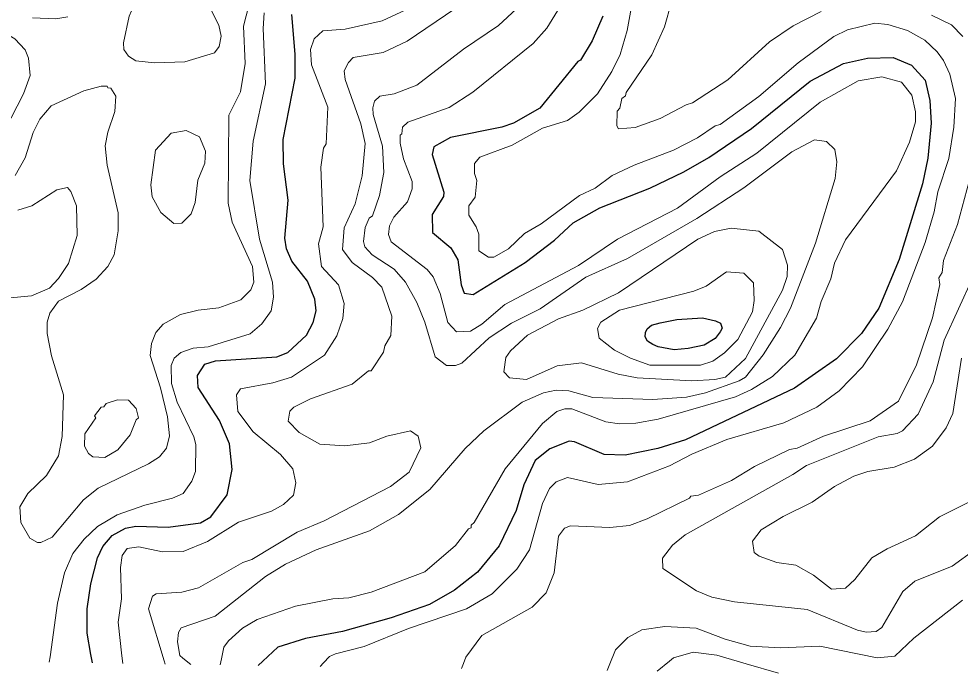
# Model space of a CAD drawing. Extents: x 673.3 to 698.5, y 6984.3 to 7012.3.
# Drawn here: x 684.164 to 685.48, y 6984.448 to 6985.363 of the extents above; entities that cross this region are included whole.
import ezdxf

# ---------------------------------------------------------------- set-up
doc = ezdxf.new("R2010")
doc.units = 0
doc.header["$LTSCALE"] = 0.032
doc.layers.add('1', color=7, linetype='Continuous', lineweight=25)
doc.layers.add('2', color=7, linetype='Continuous', lineweight=13)

msp = doc.modelspace()

# ---------------------------------------------------------------- linework, layer by layer
at = {"layer": '1'}
for points in [[(684.2669, 6984.4618), (684.2648, 6984.4734), (684.2595, 6984.5034), (684.2597, 6984.5376), (684.2644, 6984.5724), (684.2741, 6984.6086), (684.2815, 6984.6249), (684.2945, 6984.6402), (684.3131, 6984.6503), (684.3276, 6984.6531), (684.3726, 6984.6516), (684.4179, 6984.658), (684.4323, 6984.6661), (684.4551, 6984.697), (684.4624, 6984.7324), (684.4584, 6984.7682), (684.4447, 6984.8008), (684.4147, 6984.847), (684.4137, 6984.8638), (684.424, 6984.8799), (684.4389, 6984.8842), (684.5248, 6984.8899), (684.5402, 6984.8959), (684.5663, 6984.9204), (684.5757, 6984.9382), (684.5797, 6984.9542), (684.578, 6984.9708), (684.5675, 6984.9957), (684.5457, 6985.0239), (684.538, 6985.0411), (684.5358, 6985.0559), (684.5406, 6985.1092), (684.5341, 6985.1597), (684.5334, 6985.1939), (684.5504, 6985.2797), (684.5505, 6985.3135), (684.5455, 6985.3688)], [(684.9805, 6985.3666), (684.9656, 6985.3319), (684.9494, 6985.3047), (684.9456, 6985.3029), (684.8924, 6985.2378), (684.8554, 6985.217), (684.8392, 6985.2111), (684.7676, 6985.1968), (684.7442, 6985.1837), (684.7418, 6985.1728), (684.7581, 6985.1201), (684.7577, 6985.1143), (684.7418, 6985.0891), (684.7424, 6985.0639), (684.7682, 6985.0424), (684.7776, 6985.0256), (684.7824, 6984.9908), (684.7864, 6984.9792), (684.7993, 6984.9771), (684.8719, 6985.0217), (684.9131, 6985.0532), (684.9389, 6985.0772), (684.9761, 6985.0982), (685.0463, 6985.126), (685.094, 6985.1487), (685.1289, 6985.1686), (685.1883, 6985.2093), (685.2705, 6985.2755), (685.317, 6985.3004), (685.3506, 6985.3076), (685.3864, 6985.3085), (685.412, 6985.2978), (685.4314, 6985.2767), (685.4378, 6985.2486), (685.4397, 6985.2168), (685.4349, 6985.1679), (685.4276, 6985.132), (685.395, 6985.0262), (685.3666, 6984.9578), (685.3421, 6984.9227), (685.3073, 6984.887), (685.2487, 6984.846), (685.0961, 6984.774), (685.0576, 6984.7619), (685.0119, 6984.7525), (684.9826, 6984.7532), (684.9408, 6984.7709), (684.9334, 6984.7718), (684.9066, 6984.7614), (684.886, 6984.7449), (684.8702, 6984.7108), (684.8595, 6984.675), (684.8356, 6984.6255), (684.8052, 6984.5886), (684.773, 6984.5635), (684.7382, 6984.5437), (684.6845, 6984.5249), (684.6166, 6984.5056), (684.5646, 6984.4962), (684.5259, 6984.484), (684.5049, 6984.4641), (684.4988, 6984.4583)]]:
    msp.add_lwpolyline(points, dxfattribs=at)
msp.add_lwpolyline([(685.1201, 6984.9443), (685.1382, 6984.9405), (685.1449, 6984.9372), (685.1473, 6984.93), (685.1444, 6984.9248), (685.1377, 6984.9157), (685.122, 6984.9062), (685.1, 6984.9014), (685.0802, 6984.8998), (685.0578, 6984.9038), (685.0504, 6984.9071), (685.0432, 6984.9119), (685.0399, 6984.9181), (685.04, 6984.9241), (685.0423, 6984.9291), (685.0485, 6984.9343), (685.0609, 6984.9376), (685.0838, 6984.942)], close=True, dxfattribs=at)
at = {"layer": '2'}
for points in [[(684.4375, 6985.3153), (684.4442, 6985.3242), (684.447, 6985.3386), (684.4435, 6985.3539), (684.4317, 6985.3775), (684.4133, 6985.4005), (684.3945, 6985.4158), (684.3913, 6985.4146), (684.3804, 6985.4231), (684.3684, 6985.4281), (684.3595, 6985.4289), (684.3451, 6985.4224), (684.3377, 6985.4116), (684.318, 6985.3665), (684.3102, 6985.3292), (684.3107, 6985.3197), (684.3172, 6985.3104), (684.3277, 6985.3039), (684.3535, 6985.3012), (684.3962, 6985.3027)], [(684.0879, 6985.2884), (684.1067, 6985.3258), (684.1127, 6985.333), (684.1326, 6985.341), (684.1479, 6985.3409), (684.1585, 6985.3347), (684.1728, 6985.3193), (684.1775, 6985.3075), (684.1798, 6985.2835), (684.1703, 6985.2578), (684.1442, 6985.207), (684.1151, 6985.1623), (684.0982, 6985.1473), (684.0821, 6985.1432), (684.0514, 6985.1477), (684.0426, 6985.1512), (684.0375, 6985.1593), (684.0375, 6985.1668), (684.046, 6985.1817), (684.0637, 6985.1985), (684.0755, 6985.2228)], [(684.425, 6985.1776), (684.4168, 6985.1975), (684.3977, 6985.2067), (684.377, 6985.2026), (684.355, 6985.179), (684.3485, 6985.1304), (684.3505, 6985.1136), (684.3623, 6985.0918), (684.3805, 6985.0764), (684.3919, 6985.0767), (684.4048, 6985.09), (684.4104, 6985.106), (684.4143, 6985.1372), (684.4242, 6985.1608)], [(685.1987, 6985.0659), (685.1601, 6985.0698), (685.1365, 6985.0651), (685.1134, 6985.0545), (685.0022, 6984.9793), (684.9525, 6984.9553), (684.9183, 6984.9431), (684.8751, 6984.9205), (684.8513, 6984.8983), (684.8447, 6984.8888), (684.8423, 6984.8691), (684.8502, 6984.8606), (684.8737, 6984.8582), (684.9168, 6984.8776), (684.9506, 6984.8818), (685.0021, 6984.8655), (685.0284, 6984.8605), (685.1051, 6984.8566), (685.1373, 6984.8581), (685.1522, 6984.8613), (685.1799, 6984.8874), (685.2319, 6984.9833), (685.2382, 6985.0021), (685.2385, 6985.0183), (685.2315, 6985.04)], [(685.1507, 6984.8956), (685.1693, 6984.9142), (685.1896, 6984.9527), (685.1921, 6984.9687), (685.1914, 6984.9936), (685.1777, 6985.0072), (685.1533, 6985.0087), (685.1248, 6984.9886), (685.1079, 6984.9818), (685.0038, 6984.9552), (684.9779, 6984.9385), (684.9731, 6984.9295), (684.9754, 6984.9162), (684.9969, 6984.8992), (685.0192, 6984.888), (685.0463, 6984.8785), (685.117, 6984.8785), (685.1341, 6984.884)], [(684.2715, 6984.8048), (684.2699, 6984.8073), (684.2793, 6984.8197), (684.2826, 6984.8201), (684.286, 6984.8247), (684.3021, 6984.8296), (684.3175, 6984.8295), (684.3282, 6984.8176), (684.3313, 6984.8046), (684.328, 6984.8017), (684.3198, 6984.7808), (684.3022, 6984.7597), (684.2841, 6984.749), (684.2672, 6984.7502), (684.2615, 6984.7546), (684.2556, 6984.7648), (684.2564, 6984.7821)]]:
    msp.add_lwpolyline(points, close=True, dxfattribs=at)
for points in [[(684.4898, 6985.3981), (684.478, 6985.3526), (684.4804, 6985.3001), (684.4738, 6985.2604), (684.4576, 6985.2278), (684.4568, 6985.1047), (684.4621, 6985.0782), (684.4909, 6985.0161), (684.4925, 6984.9944), (684.4884, 6984.9835), (684.4744, 6984.9695), (684.4437, 6984.9583), (684.4147, 6984.9551), (684.3902, 6984.9494), (684.3658, 6984.9357), (684.3556, 6984.9239), (684.3493, 6984.9088), (684.3477, 6984.8919), (684.3622, 6984.8467), (684.372, 6984.806), (684.3744, 6984.7793), (684.3704, 6984.7621), (684.3607, 6984.7501), (684.3452, 6984.7402), (684.2748, 6984.7065), (684.2546, 6984.6901), (684.2107, 6984.6376), (684.1948, 6984.6301)], [(684.9282, 6985.3924), (684.9021, 6985.3498), (684.8832, 6985.328), (684.7986, 6985.2603), (684.7657, 6985.2389), (684.7078, 6985.218), (684.7003, 6985.2111), (684.6995, 6985.2017), (684.697, 6985.1998), (684.697, 6985.1886), (684.702, 6985.167), (684.714, 6985.135), (684.714, 6985.125), (684.7076, 6985.1067), (684.6885, 6985.0855), (684.6824, 6985.0732), (684.6807, 6985.0609), (684.6844, 6985.0507), (684.735, 6985.0122), (684.7435, 6985.002), (684.7532, 6984.9784), (684.7637, 6984.9382), (684.7759, 6984.925), (684.7953, 6984.9257), (684.8113, 6984.9356), (684.8435, 6984.9632), (684.9467, 6985.0176), (685.001, 6985.0546), (685.0849, 6985.098), (685.1445, 6985.1418), (685.196, 6985.1748), (685.2846, 6985.2461), (685.3377, 6985.2758), (685.3708, 6985.2816), (685.3979, 6985.2742), (685.4126, 6985.2558), (685.4177, 6985.2327), (685.4177, 6985.2185), (685.4094, 6985.1902), (685.3909, 6985.1503), (685.3198, 6985.0534), (685.3043, 6985.0211), (685.2992, 6984.9992), (685.2859, 6984.9675), (685.2791, 6984.9442), (685.2489, 6984.8921), (685.2177, 6984.8626), (685.1883, 6984.8444), (685.1658, 6984.8339), (685.0577, 6984.8028), (685.0266, 6984.797), (685.0039, 6984.7963), (684.9845, 6984.7991), (684.9372, 6984.8174), (684.9275, 6984.8174), (684.916, 6984.8133), (684.8963, 6984.7968), (684.8439, 6984.7333), (684.8008, 6984.6584), (684.7965, 6984.6545), (684.7963, 6984.6507), (684.7928, 6984.6492), (684.7743, 6984.626), (684.7316, 6984.5891), (684.6565, 6984.5607), (684.6256, 6984.5529), (684.6028, 6984.5513), (684.5506, 6984.5412), (684.4973, 6984.5225), (684.4766, 6984.5105), (684.4572, 6984.4929), (684.4504, 6984.4839), (684.4472, 6984.4677), (684.4455, 6984.4591)], [(685.0243, 6985.4003), (685.0145, 6985.3465), (685.0049, 6985.3128), (684.9931, 6985.2891), (684.9729, 6985.2579), (684.9474, 6985.2324), (684.931, 6985.2207), (684.8963, 6985.2098), (684.8539, 6985.1862), (684.8085, 6985.1691), (684.8013, 6985.1603), (684.8013, 6985.1465), (684.8044, 6985.1366), (684.802, 6985.1134), (684.7931, 6985.1013), (684.793, 6985.0881), (684.8035, 6985.0718), (684.807, 6985.0615), (684.8071, 6985.0382), (684.8207, 6985.0295), (684.8279, 6985.0295), (684.8488, 6985.0409), (684.8712, 6985.0625), (684.8941, 6985.0761), (684.9481, 6985.1156), (684.9698, 6985.1261), (684.9935, 6985.1438)], [(684.3094, 6984.4612), (684.3082, 6984.4719), (684.3028, 6984.5189), (684.3077, 6984.5513), (684.3061, 6984.5953), (684.3086, 6984.6122), (684.3152, 6984.6219), (684.3319, 6984.6244), (684.3647, 6984.6171), (684.3935, 6984.6179), (684.4278, 6984.6318), (684.4712, 6984.6589), (684.5173, 6984.6742), (684.5341, 6984.6836), (684.5479, 6984.6964), (684.5512, 6984.7138), (684.5472, 6984.7333), (684.5298, 6984.7532), (684.4914, 6984.7852), (684.4701, 6984.8136), (684.4682, 6984.8369), (684.4737, 6984.8453), (684.5193, 6984.8538), (684.545, 6984.8615), (684.5912, 6984.8925), (684.6086, 6984.9193), (684.617, 6984.9438), (684.6187, 6984.9646), (684.611, 6984.9905), (684.5871, 6985.0162), (684.583, 6985.0478), (684.5895, 6985.0719), (684.5863, 6985.1552), (684.5898, 6985.1816), (684.5936, 6985.1877), (684.5959, 6985.2392), (684.5731, 6985.2982), (684.5716, 6985.3198), (684.5767, 6985.3347), (684.5892, 6985.346), (684.6202, 6985.3484), (684.6719, 6985.3598), (684.7243, 6985.3841)], [(684.7736, 6985.3769), (684.7067, 6985.3316), (684.6732, 6985.3158), (684.6313, 6985.3084), (684.6247, 6985.3015), (684.6188, 6985.2898), (684.6201, 6985.278), (684.6421, 6985.216), (684.648, 6985.1883), (684.644, 6985.1429), (684.6342, 6985.1041), (684.6188, 6985.0702), (684.6164, 6985.0401), (684.63, 6985.0221), (684.6585, 6985.0008), (684.6716, 6984.9876), (684.6854, 6984.9468), (684.6839, 6984.9198), (684.6758, 6984.9055), (684.6738, 6984.8966), (684.6564, 6984.8706), (684.653, 6984.8702), (684.6298, 6984.8519), (684.5718, 6984.831), (684.5483, 6984.8194), (684.543, 6984.8139), (684.5407, 6984.7998), (684.5557, 6984.7843), (684.585, 6984.7678), (684.6199, 6984.7654), (684.6544, 6984.7695), (684.6785, 6984.7792), (684.7116, 6984.7863), (684.7223, 6984.7788), (684.7262, 6984.7628), (684.7099, 6984.7287), (684.6834, 6984.7087), (684.5907, 6984.6604), (684.5531, 6984.6449), (684.4896, 6984.6066), (684.4773, 6984.6021), (684.415, 6984.5668), (684.3919, 6984.5609), (684.3561, 6984.5584), (684.3507, 6984.5551), (684.3454, 6984.5377), (684.3672, 6984.4649), (684.3686, 6984.4603)], [(684.4046, 6984.4597), (684.3934, 6984.4686), (684.3891, 6984.472), (684.3859, 6984.4913), (684.3872, 6984.5042), (684.3909, 6984.5111), (684.4384, 6984.5273), (684.5088, 6984.5828), (684.5368, 6984.6001), (684.5799, 6984.6199), (684.6544, 6984.6467), (684.6948, 6984.6693), (684.7385, 6984.7042), (684.7879, 6984.7618), (684.8142, 6984.7864), (684.8678, 6984.8266), (684.8975, 6984.8397), (684.9154, 6984.8434), (684.9329, 6984.8425), (684.9663, 6984.8329), (685.0506, 6984.8305), (685.0975, 6984.8335), (685.1239, 6984.8398), (685.1713, 6984.8564), (685.1798, 6984.8614), (685.2047, 6984.8929), (685.2289, 6984.9309), (685.243, 6984.9582), (685.2777, 6985.049), (685.3052, 6985.1394), (685.3078, 6985.1628), (685.3051, 6985.1799), (685.2933, 6985.191), (685.2764, 6985.1936), (685.245, 6985.1765), (685.1777, 6985.1262), (685.1121, 6985.0836), (685.0152, 6985.0274), (684.9566, 6985.0013), (684.893, 6984.9571), (684.8526, 6984.9371), (684.8216, 6984.9166), (684.7835, 6984.8811), (684.7747, 6984.8777), (684.7619, 6984.8778), (684.7459, 6984.8899), (684.7317, 6984.9385), (684.7204, 6984.9659), (684.7047, 6984.9944), (684.6888, 6985.0128), (684.658, 6985.0324), (684.6476, 6985.0436), (684.6457, 6985.0513), (684.648, 6985.0709), (684.654, 6985.0837), (684.6586, 6985.0872), (684.6684, 6985.1155), (684.6741, 6985.1478), (684.6724, 6985.1845), (684.6594, 6985.2288), (684.6587, 6985.2381), (684.6613, 6985.2476), (684.6686, 6985.2547), (684.6887, 6985.258), (684.7204, 6985.2701), (684.7855, 6985.3204), (684.8348, 6985.3534), (684.8726, 6985.3882)], [(685.2858, 6985.3728), (685.2465, 6985.3531), (685.2136, 6985.3306), (685.1552, 6985.2774), (685.106, 6985.2451), (685.0971, 6985.2426), (685.0608, 6985.2232), (685.0259, 6985.2105), (685.0025, 6985.209), (685, 6985.2132), (685.0007, 6985.2335), (685.0041, 6985.2379), (685.0073, 6985.2512), (685.0121, 6985.2551), (685.0131, 6985.2598), (685.0491, 6985.3125), (685.0666, 6985.3514), (685.0766, 6985.386)], [(684.1833, 6985.3639), (684.2156, 6985.3627), (684.2327, 6985.3654)], [(684.2066, 6984.4627), (684.2076, 6984.4702), (684.2181, 6984.5454), (684.2279, 6984.588), (684.2394, 6984.6147), (684.2551, 6984.6348), (684.2739, 6984.6527), (684.3013, 6984.6688), (684.3401, 6984.6824), (684.3788, 6984.6921), (684.3938, 6984.6988), (684.406, 6984.7159), (684.4111, 6984.7294), (684.4113, 6984.7673), (684.4086, 6984.7783), (684.3853, 6984.8267), (684.3774, 6984.8526), (684.377, 6984.8777), (684.3811, 6984.8882), (684.3904, 6984.8962), (684.4076, 6984.902), (684.4285, 6984.904), (684.4875, 6984.9223), (684.5038, 6984.9361), (684.5169, 6984.9544), (684.5202, 6984.9732), (684.5187, 6984.9943), (684.5005, 6985.0546), (684.4868, 6985.1367), (684.4917, 6985.1918), (684.5088, 6985.2716), (684.5055, 6985.3493), (684.5072, 6985.3709)], [(685.484, 6985.3381), (685.4681, 6985.3541), (685.44, 6985.3678)], [(684.9935, 6985.1438), (685.0244, 6985.1582), (685.0795, 6985.1788), (685.1127, 6985.1962), (685.1376, 6985.2132), (685.1444, 6985.215), (685.1988, 6985.2541), (685.2537, 6985.3014), (685.3035, 6985.338), (685.3226, 6985.3471), (685.3607, 6985.3565), (685.3789, 6985.3549), (685.4066, 6985.3466), (685.4307, 6985.3329), (685.4479, 6985.3167), (685.4569, 6985.3043), (685.4656, 6985.2852), (685.4738, 6985.2512), (685.4714, 6985.2114), (685.4641, 6985.1674), (685.4487, 6985.1206), (685.4437, 6985.0927), (685.4311, 6985.0497), (685.3996, 6984.967), (685.379, 6984.9288), (685.3435, 6984.8759), (685.311, 6984.8424), (685.2798, 6984.8197), (685.2334, 6984.7978), (685.1539, 6984.7742), (685.105, 6984.7538), (685.0735, 6984.7374), (685.0152, 6984.7151), (684.9741, 6984.7116), (684.931, 6984.7212), (684.9152, 6984.7152), (684.9061, 6984.7056), (684.896, 6984.6848), (684.8782, 6984.6198), (684.8602, 6984.5929), (684.8258, 6984.5586), (684.79, 6984.5376), (684.7086, 6984.5099), (684.6467, 6984.4847), (684.6066, 6984.4745), (684.5984, 6984.4709), (684.59, 6984.462), (684.5853, 6984.457)], [(684.2098, 6984.8913), (684.2035, 6984.9227), (684.2035, 6984.9384), (684.2072, 6984.9511), (684.2193, 6984.968), (684.2513, 6984.9842), (684.2719, 6984.9984), (684.2883, 6985.0164), (684.2971, 6985.0327), (684.3028, 6985.0664), (684.3028, 6985.0916), (684.2873, 6985.1581), (684.2848, 6985.185), (684.2882, 6985.2042), (684.298, 6985.233), (684.2995, 6985.2545), (684.2924, 6985.2659), (684.2883, 6985.2663), (684.2877, 6985.2685), (684.279, 6985.2685), (684.2548, 6985.262), (684.2093, 6985.241), (684.1934, 6985.2224), (684.1841, 6985.2037), (684.1729, 6985.1685), (684.1588, 6985.1435)], [(684.7829, 6984.4541), (684.7855, 6984.4609), (684.789, 6984.4699), (684.8112, 6984.5), (684.8817, 6984.5399), (684.9015, 6984.56), (684.9127, 6984.5878), (684.9187, 6984.6392), (684.9267, 6984.6504), (684.9354, 6984.6536), (684.9903, 6984.6513), (685.0176, 6984.6539), (685.0425, 6984.6632), (685.1016, 6984.6921), (685.1037, 6984.6952), (685.1142, 6984.6967), (685.1602, 6984.7171), (685.1927, 6984.7366), (685.2416, 6984.7602), (685.2522, 6984.7623), (685.289, 6984.7791), (685.3545, 6984.8005), (685.3937, 6984.8278), (685.4189, 6984.8787), (685.4413, 6984.9445), (685.4518, 6984.991), (685.4504, 6985.0004), (685.4552, 6985.0077), (685.457, 6985.0249), (685.4764, 6985.075), (685.4958, 6985.1478)], [(684.1627, 6985.0951), (684.182, 6985.1011), (684.2171, 6985.1235), (684.232, 6985.1266), (684.2368, 6985.1211), (684.2448, 6985.1013), (684.2457, 6985.0595), (684.2332, 6985.0204), (684.2196, 6984.9996), (684.2068, 6984.9862), (684.1818, 6984.9754), (684.132, 6984.9706)], [(685.4979, 6985.0007), (685.4577, 6984.9132), (685.4422, 6984.8552), (685.4213, 6984.8099), (685.3996, 6984.7863), (685.3919, 6984.7825), (685.3656, 6984.7783), (685.2652, 6984.7378), (685.2464, 6984.7252), (685.0958, 6984.641), (685.0778, 6984.6265), (685.0641, 6984.6083), (685.0643, 6984.5937), (685.1114, 6984.5627), (685.133, 6984.5537), (685.1646, 6984.5471), (685.266, 6984.5365), (685.3365, 6984.5076), (685.3487, 6984.5048), (685.3628, 6984.5056), (685.3706, 6984.5114), (685.3999, 6984.5617), (685.4166, 6984.5761), (685.4691, 6984.5972), (685.5332, 6984.6438)], [(684.1948, 6984.6301), (684.1902, 6984.6302), (684.1793, 6984.6365), (684.1667, 6984.6583), (684.1652, 6984.6803), (684.1767, 6984.6987), (684.2028, 6984.724), (684.2192, 6984.7515), (684.2247, 6984.7786), (684.2262, 6984.8369), (684.2098, 6984.8913)], [(685.5128, 6984.697), (685.4513, 6984.6664), (685.4177, 6984.6397), (685.378, 6984.6216), (685.3568, 6984.6088), (685.3328, 6984.5786), (685.3197, 6984.5666), (685.3004, 6984.5651), (685.2749, 6984.5847), (685.2502, 6984.5985), (685.2239, 6984.6023), (685.1992, 6984.611), (685.1921, 6984.6165), (685.1897, 6984.6322), (685.202, 6984.648), (685.2328, 6984.6667), (685.273, 6984.6868), (685.3043, 6984.7086), (685.3314, 6984.7229), (685.3509, 6984.7294), (685.3877, 6984.7358), (685.4164, 6984.7467), (685.4416, 6984.7648), (685.4606, 6984.7906), (685.4698, 6984.8109), (685.4822, 6984.8879)], [(685.4834, 6984.5498), (685.4153, 6984.4964), (685.3886, 6984.4712), (685.3639, 6984.4689), (685.2841, 6984.4851), (685.2289, 6984.4828), (685.1867, 6984.4851), (685.1516, 6984.4951), (685.1112, 6984.5104), (685.0673, 6984.5128), (685.0352, 6984.508), (685.0154, 6984.4973), (684.9982, 6984.48), (684.9894, 6984.4583), (684.9865, 6984.4511)], [(685.0563, 6984.4501), (685.0739, 6984.4644), (685.0793, 6984.4688), (685.1069, 6984.4769), (685.1398, 6984.4728), (685.1808, 6984.4608), (685.2261, 6984.4475)]]:
    msp.add_lwpolyline(points, dxfattribs=at)

doc.saveas('drawing.dxf')
